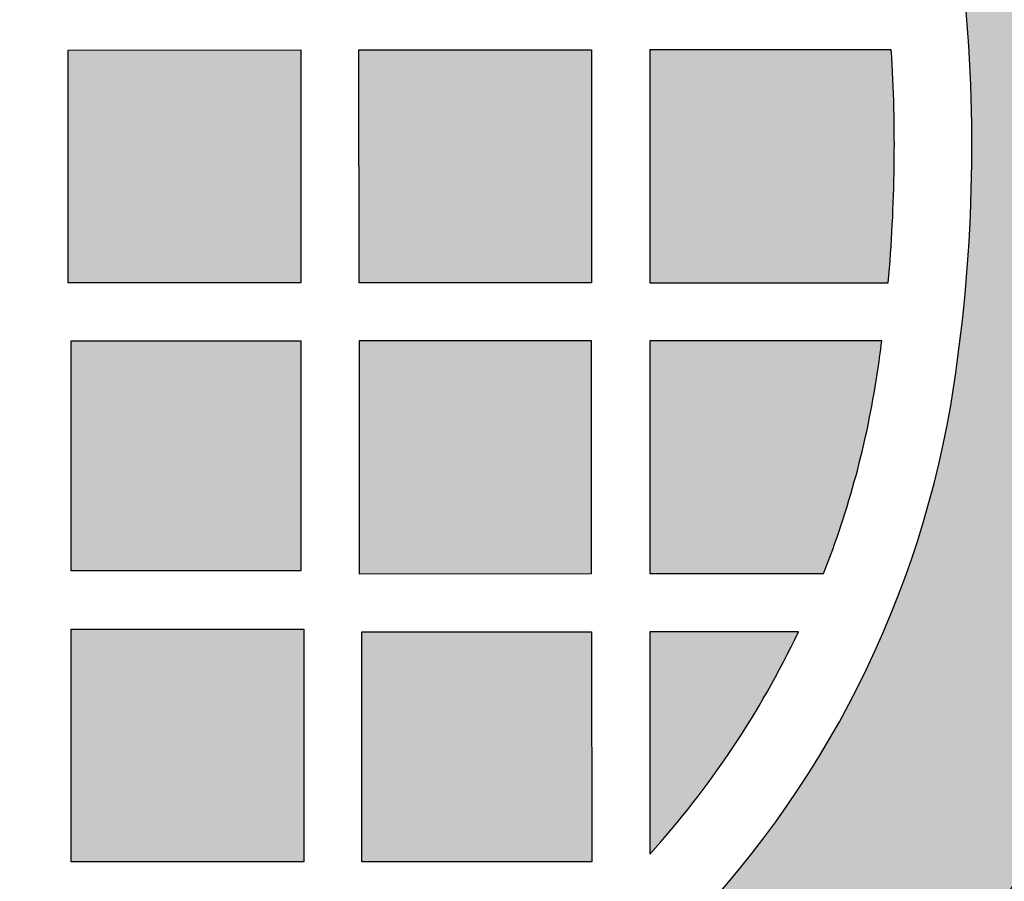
# Model space of a CAD drawing. Header units: millimetres. Extents: x -3873 to -97, y 912 to 4165.
# Tile 188 of 656: x -3210 to -3159, y 1308 to 1352. Entities that reach past the tile are written whole.
import ezdxf

# ---------------------------------------------------------------- set-up
doc = ezdxf.new("R2010")
doc.units = ezdxf.units.MM
doc.layers.add('pattern', color=7, linetype='Continuous', true_color=0x000000)

msp = doc.modelspace()

# ---------------------------------------------------------------- hatches: boundary and pattern name
at = {"layer": 'pattern'}
for points in [[(-3255.671, 1285.41), (-3261.426, 1300.434), (-3247.199, 1294.869), (-3244.691, 1293.935), (-3242.144, 1293.079), (-3239.562, 1292.304), (-3236.95, 1291.612), (-3234.31, 1291.004), (-3231.648, 1290.483), (-3228.967, 1290.049), (-3226.272, 1289.702), (-3223.567, 1289.445), (-3220.857, 1289.277), (-3218.145, 1289.198), (-3215.437, 1289.208), (-3212.736, 1289.306), (-3210.047, 1289.492), (-3207.374, 1289.765), (-3204.721, 1290.122), (-3203.727, 1290.283), (-3202.733, 1290.463), (-3201.74, 1290.664), (-3200.749, 1290.884), (-3199.76, 1291.125), (-3198.774, 1291.385), (-3197.792, 1291.666), (-3196.813, 1291.967), (-3195.839, 1292.288), (-3194.87, 1292.628), (-3193.907, 1292.988), (-3192.95, 1293.368), (-3192.001, 1293.767), (-3191.059, 1294.185), (-3190.125, 1294.622), (-3189.2, 1295.078), (-3188.284, 1295.552), (-3187.379, 1296.045), (-3186.483, 1296.555), (-3185.599, 1297.083), (-3184.725, 1297.627), (-3183.864, 1298.189), (-3183.015, 1298.767), (-3182.179, 1299.361), (-3181.357, 1299.97), (-3180.548, 1300.595), (-3179.753, 1301.234), (-3178.973, 1301.888), (-3178.207, 1302.555), (-3177.457, 1303.235), (-3176.722, 1303.928), (-3176.003, 1304.633), (-3175.298, 1305.352), (-3174.605, 1306.087), (-3173.925, 1306.837), (-3173.258, 1307.603), (-3172.605, 1308.384), (-3171.966, 1309.178), (-3171.341, 1309.988), (-3170.732, 1310.81), (-3170.138, 1311.646), (-3169.56, 1312.495), (-3168.999, 1313.357), (-3168.454, 1314.23), (-3167.927, 1315.114), (-3167.416, 1316.01), (-3166.924, 1316.916), (-3166.45, 1317.832), (-3165.994, 1318.757), (-3165.557, 1319.691), (-3165.139, 1320.633), (-3164.741, 1321.582), (-3164.361, 1322.539), (-3164.001, 1323.502), (-3163.661, 1324.471), (-3163.34, 1325.445), (-3163.04, 1326.424), (-3162.759, 1327.407), (-3162.499, 1328.393), (-3162.258, 1329.382), (-3162.038, 1330.373), (-3161.838, 1331.366), (-3161.657, 1332.359), (-3161.497, 1333.354), (-3161.14, 1336.006), (-3160.868, 1338.679), (-3160.682, 1341.368), (-3160.584, 1344.069), (-3160.575, 1346.778), (-3160.654, 1349.489), (-3160.823, 1352.2), (-3161.081, 1354.905), (-3161.427, 1357.6), (-3161.862, 1360.281), (-3162.384, 1362.943), (-3162.992, 1365.582), (-3163.684, 1368.194), (-3164.46, 1370.776), (-3165.316, 1373.323), (-3166.251, 1375.831), (-3171.818, 1390.057), (-3156.793, 1384.304), (-3156.127, 1382.778), (-3155.487, 1381.236), (-3154.873, 1379.68), (-3154.285, 1378.109), (-3153.724, 1376.526), (-3153.19, 1374.93), (-3152.684, 1373.323), (-3152.207, 1371.704), (-3151.757, 1370.075), (-3151.336, 1368.436), (-3150.944, 1366.789), (-3150.582, 1365.133), (-3150.249, 1363.47), (-3149.945, 1361.801), (-3149.672, 1360.126), (-3149.428, 1358.445), (-3149.215, 1356.761), (-3149.032, 1355.074), (-3148.879, 1353.384), (-3148.757, 1351.693), (-3148.665, 1350), (-3148.603, 1348.308), (-3148.572, 1346.616), (-3148.571, 1344.926), (-3148.6, 1343.239), (-3148.659, 1341.554), (-3148.748, 1339.874), (-3148.866, 1338.198), (-3149.014, 1336.528), (-3149.191, 1334.865), (-3149.397, 1333.208), (-3149.632, 1331.559), (-3149.83, 1330.333), (-3150.052, 1329.108), (-3150.299, 1327.884), (-3150.57, 1326.662), (-3150.867, 1325.443), (-3151.188, 1324.227), (-3151.534, 1323.015), (-3151.905, 1321.808), (-3152.3, 1320.607), (-3152.719, 1319.413), (-3153.163, 1318.225), (-3153.631, 1317.046), (-3154.123, 1315.875), (-3154.638, 1314.714), (-3155.177, 1313.562), (-3155.739, 1312.422), (-3156.323, 1311.293), (-3156.93, 1310.176), (-3157.559, 1309.071), (-3158.21, 1307.981), (-3158.881, 1306.904), (-3159.573, 1305.842), (-3160.286, 1304.796), (-3161.018, 1303.765), (-3161.769, 1302.75), (-3162.539, 1301.753), (-3163.327, 1300.773), (-3164.133, 1299.81), (-3164.955, 1298.866), (-3165.794, 1297.941), (-3166.648, 1297.035), (-3167.517, 1296.149), (-3168.403, 1295.279), (-3169.309, 1294.425), (-3170.234, 1293.586), (-3171.178, 1292.764), (-3172.14, 1291.958), (-3173.12, 1291.17), (-3174.118, 1290.4), (-3175.132, 1289.648), (-3176.163, 1288.916), (-3177.209, 1288.203), (-3178.271, 1287.511), (-3179.348, 1286.839), (-3180.438, 1286.189), (-3181.542, 1285.559), (-3182.659, 1284.952), (-3183.788, 1284.368), (-3184.929, 1283.806), (-3186.08, 1283.267), (-3187.241, 1282.751), (-3188.412, 1282.259), (-3189.592, 1281.791), (-3190.779, 1281.347), (-3191.974, 1280.927), (-3193.174, 1280.532), (-3194.381, 1280.161), (-3195.593, 1279.815), (-3196.809, 1279.494), (-3198.028, 1279.197), (-3199.25, 1278.925), (-3200.474, 1278.678), (-3201.699, 1278.455), (-3202.925, 1278.258), (-3204.574, 1278.023), (-3206.23, 1277.817), (-3207.894, 1277.639), (-3209.564, 1277.491), (-3211.239, 1277.372), (-3212.92, 1277.283), (-3214.604, 1277.224), (-3216.292, 1277.195), (-3217.982, 1277.195), (-3219.673, 1277.226), (-3221.366, 1277.288), (-3223.058, 1277.379), (-3224.75, 1277.501), (-3226.439, 1277.654), (-3228.127, 1277.837), (-3229.811, 1278.05), (-3231.491, 1278.293), (-3233.166, 1278.566), (-3234.836, 1278.869), (-3236.499, 1279.202), (-3238.154, 1279.564), (-3239.802, 1279.956), (-3241.441, 1280.376), (-3243.07, 1280.826), (-3244.689, 1281.303), (-3246.296, 1281.809), (-3247.892, 1282.342), (-3249.476, 1282.903), (-3251.046, 1283.491), (-3252.602, 1284.105), (-3254.144, 1284.744)], [(-3195.184, 1350.662), (-3195.183, 1338.662), (-3207.183, 1338.661), (-3207.184, 1350.661)], [(-3192.184, 1350.663), (-3180.185, 1350.664), (-3180.184, 1338.664), (-3192.183, 1338.663)], [(-3164.724, 1350.665), (-3177.184, 1350.664), (-3177.183, 1338.664), (-3164.884, 1338.665), (-3164.764, 1340.161), (-3164.672, 1341.659), (-3164.609, 1343.16), (-3164.575, 1344.662), (-3164.569, 1346.164), (-3164.592, 1347.666), (-3164.644, 1349.167)], [(-3195.182, 1323.809), (-3207.035, 1323.808), (-3207.036, 1335.661), (-3195.183, 1335.662)], [(-3180.183, 1335.663), (-3192.183, 1335.663), (-3192.182, 1323.663), (-3180.182, 1323.664)], [(-3165.452, 1333.952), (-3165.212, 1335.665), (-3177.183, 1335.664), (-3177.182, 1323.664), (-3168.215, 1323.665), (-3167.745, 1324.912), (-3167.309, 1326.172), (-3166.909, 1327.446), (-3166.544, 1328.731), (-3166.216, 1330.025), (-3165.924, 1331.328), (-3165.67, 1332.637)], [(-3207.034, 1308.808), (-3207.035, 1320.808), (-3195.035, 1320.809), (-3195.035, 1308.809)], [(-3192.034, 1308.81), (-3192.035, 1320.663), (-3180.182, 1320.664), (-3180.181, 1308.811)], [(-3177.181, 1309.198), (-3176.608, 1309.843), (-3176.047, 1310.499), (-3175.497, 1311.166), (-3174.959, 1311.844), (-3174.433, 1312.531), (-3173.919, 1313.229), (-3173.418, 1313.936), (-3172.93, 1314.652), (-3172.455, 1315.376), (-3171.994, 1316.11), (-3171.546, 1316.851), (-3171.111, 1317.6), (-3170.691, 1318.356), (-3170.285, 1319.119), (-3169.893, 1319.889), (-3169.516, 1320.665), (-3177.182, 1320.664)]]:
    msp.add_hatch(color=256, dxfattribs=at).paths.add_polyline_path(points, flags=0)

# ---------------------------------------------------------------- linework, layer by layer
for points in [[(-3195.184, 1350.662), (-3195.183, 1338.662), (-3207.183, 1338.661), (-3207.184, 1350.661)], [(-3192.184, 1350.663), (-3180.185, 1350.664), (-3180.184, 1338.664), (-3192.183, 1338.663)], [(-3195.182, 1323.809), (-3207.035, 1323.808), (-3207.036, 1335.661), (-3195.183, 1335.662)], [(-3180.183, 1335.663), (-3192.183, 1335.663), (-3192.182, 1323.663), (-3180.182, 1323.664)], [(-3207.034, 1308.808), (-3207.035, 1320.808), (-3195.035, 1320.809), (-3195.035, 1308.809)], [(-3192.034, 1308.81), (-3192.035, 1320.663), (-3180.182, 1320.664), (-3180.181, 1308.811)]]:
    msp.add_lwpolyline(points, close=True, dxfattribs=at)
for points in [[(-3164.724, 1350.665), (-3177.184, 1350.664), (-3177.183, 1338.664), (-3164.884, 1338.665)], [(-3165.212, 1335.665), (-3177.183, 1335.664), (-3177.182, 1323.664), (-3168.215, 1323.665)], [(-3169.516, 1320.665), (-3177.182, 1320.664), (-3177.181, 1309.198)]]:
    msp.add_lwpolyline(points, dxfattribs=at)
for centre, radius, start, end in [((-3243.219, 1345.712), 82.651, 351.40058, 21.37119), ((-3243.219, 1345.712), 78.651, 354.85955, 3.61054), ((-3243.217, 1345.712), 78.65, 351.40056, 352.66074), ((-3212.432, 1341.056), 47.514, 338.5296, 351.4006), ((-3212.432, 1341.056), 51.514, 315.0047, 351.4006), ((-3212.432, 1341.056), 47.514, 317.8942, 334.5853)]:
    msp.add_arc(centre, radius, start, end, dxfattribs=at)
at = {"layer": 'pattern', "extrusion": (0, 0, -1)}
msp.add_arc((3212.432, 1341.056), 63.514, 188.59942, 224.99533, dxfattribs=at)

doc.saveas('drawing.dxf')
